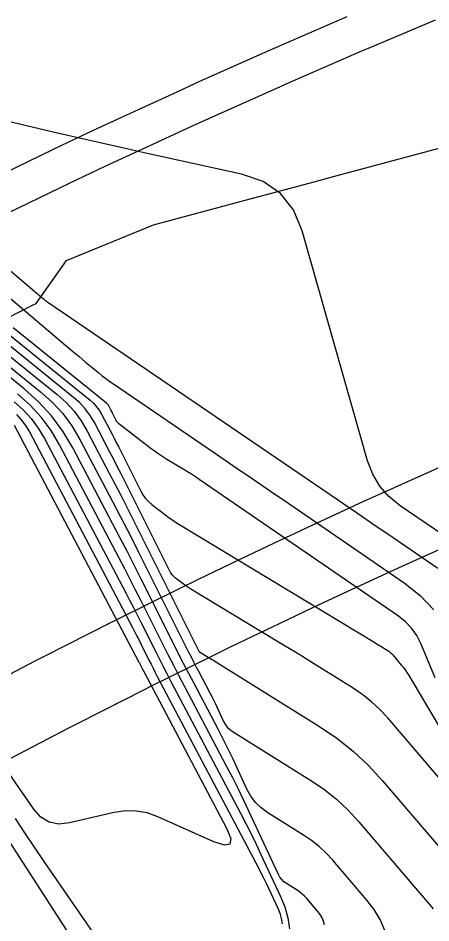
# Model space of a CAD drawing. Extents: x 1354696 to 1366163, y 660729 to 670380.
# Drawn here: x 1361356.03 to 1361378.05, y 664761.92 to 664810.15 of the extents above; entities that cross this region are included whole.
import ezdxf

# ---------------------------------------------------------------- set-up
doc = ezdxf.new("R2010")
doc.units = 0
for name, color, linetype in [('R_Contours', 7, 'Continuous'), ('R_Detour', 7, 'Continuous'), ('R_Fin Surface', 7, 'Continuous')]:
    doc.layers.add(name, color=color, linetype=linetype)

msp = doc.modelspace()

# ---------------------------------------------------------------- linework, layer by layer
at = {"layer": 'R_Contours'}
for points in [[(1361380.114, 664781.63), (1361376.402, 664784.159), (1361375.806, 664784.642), (1361375.318, 664785.203), (1361374.939, 664785.842), (1361374.669, 664786.56), (1361371.174, 664798.81), (1361370.708, 664799.928), (1361370.015, 664800.805), (1361369.097, 664801.441), (1361367.952, 664801.836), (1361362.92, 664802.935), (1361361.663, 664803.213), (1361360.407, 664803.496), (1361359.153, 664803.785), (1361357.899, 664804.079), (1361351.372, 664805.627), (1361350.084, 664806.032), (1361348.9, 664806.612), (1361347.818, 664807.368), (1361346.84, 664808.298), (1361341.738, 664813.906)], [(1361378.422, 664780.804), (1361375.746, 664782.637), (1361375.077, 664783.095), (1361374.408, 664783.552), (1361373.738, 664784.01), (1361373.068, 664784.466), (1361357.616, 664794.995), (1361357.555, 664795.037), (1361357.495, 664795.081), (1361357.437, 664795.126), (1361357.379, 664795.173), (1361357.152, 664795.363), (1361357.095, 664795.41), (1361357.038, 664795.458), (1361356.981, 664795.505), (1361356.925, 664795.553), (1361354.995, 664797.184), (1361354.66, 664797.477), (1361354.335, 664797.781), (1361354.019, 664798.095), (1361353.714, 664798.419), (1361343.964, 664809.136), (1361343.341, 664809.803), (1361342.702, 664810.453)], [(1361347.017, 664800.161), (1361359.867, 664789.781), (1361360.05, 664789.618), (1361360.213, 664789.439), (1361360.357, 664789.244), (1361360.482, 664789.034), (1361360.943, 664788.16), (1361361.057, 664787.941), (1361361.171, 664787.721), (1361361.283, 664787.501), (1361361.395, 664787.281), (1361362.567, 664784.941), (1361362.683, 664784.738), (1361362.82, 664784.552), (1361362.976, 664784.383), (1361363.154, 664784.231), (1361363.903, 664783.656), (1361364.092, 664783.515), (1361364.285, 664783.38), (1361364.482, 664783.249), (1361364.682, 664783.125), (1361375.048, 664776.869), (1361375.132, 664776.818), (1361375.216, 664776.767), (1361375.299, 664776.716), (1361375.382, 664776.664), (1361375.715, 664776.457), (1361375.795, 664776.402), (1361375.871, 664776.342), (1361375.942, 664776.276), (1361376.008, 664776.204), (1361376.484, 664775.648), (1361376.582, 664775.528), (1361376.675, 664775.405), (1361376.762, 664775.277), (1361376.843, 664775.146), (1361382.733, 664765.21)], [(1361379.067, 664768.958), (1361375.74, 664772.849), (1361375.327, 664773.296), (1361374.884, 664773.708), (1361374.411, 664774.084), (1361373.907, 664774.425), (1361371.831, 664775.719), (1361371.312, 664776.042), (1361370.791, 664776.362), (1361370.269, 664776.681), (1361369.746, 664776.998), (1361365.238, 664779.719), (1361365.132, 664779.784), (1361365.028, 664779.853), (1361364.927, 664779.925), (1361364.827, 664779.999), (1361364.431, 664780.302), (1361364.338, 664780.382), (1361364.255, 664780.472), (1361364.183, 664780.57), (1361364.122, 664780.677), (1361361.74, 664785.429), (1361361.54, 664785.826), (1361361.337, 664786.223), (1361361.133, 664786.618), (1361360.926, 664787.012), (1361360.097, 664788.587), (1361359.872, 664788.966), (1361359.612, 664789.317), (1361359.318, 664789.64), (1361358.989, 664789.933), (1361348.345, 664798.531)], [(1361352.786, 664797.597), (1361358.93, 664792.404), (1361359.104, 664792.257), (1361359.279, 664792.11), (1361359.454, 664791.964), (1361359.629, 664791.817), (1361360.331, 664791.234), (1361360.508, 664791.09), (1361360.688, 664790.95), (1361360.872, 664790.815), (1361361.059, 664790.685), (1361366.553, 664786.941), (1361367.531, 664786.274), (1361368.509, 664785.606), (1361369.487, 664784.938), (1361370.464, 664784.269), (1361376.624, 664780.05), (1361377.473, 664779.378), (1361378.2, 664778.607)], [(1361349.674, 664796.9), (1361358.111, 664790.085), (1361358.586, 664789.661), (1361359.011, 664789.195), (1361359.386, 664788.688), (1361359.711, 664788.14), (1361360.91, 664785.865), (1361361.208, 664785.295), (1361361.504, 664784.724), (1361361.796, 664784.152), (1361362.086, 664783.577), (1361365.677, 664776.412), (1361365.683, 664776.401), (1361365.691, 664776.391), (1361365.699, 664776.382), (1361365.709, 664776.373), (1361365.75, 664776.342), (1361365.761, 664776.334), (1361365.771, 664776.327), (1361365.782, 664776.319), (1361365.793, 664776.313), (1361366.22, 664776.055), (1361366.295, 664776.009), (1361366.37, 664775.964), (1361366.445, 664775.918), (1361366.519, 664775.871), (1361372.099, 664772.394), (1361373.026, 664771.766), (1361373.897, 664771.074), (1361374.712, 664770.316), (1361375.471, 664769.494), (1361381.75, 664762.152)], [(1361351.002, 664795.27), (1361357.233, 664790.238), (1361357.855, 664789.682), (1361358.41, 664789.073), (1361358.901, 664788.41), (1361359.326, 664787.693), (1361360.894, 664784.717), (1361361.284, 664783.972), (1361361.67, 664783.225), (1361362.053, 664782.477), (1361362.432, 664781.726), (1361365.125, 664776.352), (1361365.254, 664776.097), (1361365.384, 664775.842), (1361365.516, 664775.587), (1361365.649, 664775.334), (1361366.259, 664774.178), (1361366.354, 664773.995), (1361366.446, 664773.812), (1361366.536, 664773.627), (1361366.624, 664773.442), (1361366.97, 664772.697), (1361367.068, 664772.52), (1361367.187, 664772.363), (1361367.329, 664772.225), (1361367.492, 664772.107), (1361371.591, 664769.553), (1361372.31, 664769.066), (1361372.986, 664768.528), (1361373.619, 664767.94), (1361374.208, 664767.301), (1361378.162, 664762.678)], [(1361375.582, 664761.521), (1361375.333, 664762.093), (1361375.017, 664762.63), (1361374.634, 664763.134), (1361372.814, 664765.262), (1361372.463, 664765.643), (1361372.085, 664765.994), (1361371.682, 664766.315), (1361371.252, 664766.605), (1361369.341, 664767.796), (1361368.993, 664768.048), (1361368.692, 664768.342), (1361368.437, 664768.677), (1361368.229, 664769.053), (1361367.491, 664770.641), (1361367.304, 664771.037), (1361367.112, 664771.43), (1361366.915, 664771.821), (1361366.713, 664772.209), (1361365.413, 664774.674), (1361365.129, 664775.214), (1361364.848, 664775.756), (1361364.571, 664776.299), (1361364.296, 664776.844), (1361362.595, 664780.237), (1361362.219, 664780.983), (1361361.839, 664781.728), (1361361.455, 664782.47), (1361361.067, 664783.211), (1361358.94, 664787.246), (1361358.415, 664788.132), (1361357.81, 664788.951), (1361357.123, 664789.704), (1361356.355, 664790.39), (1361352.331, 664793.64)], [(1361378.264, 664774.99), (1361377.505, 664776.811), (1361377.288, 664777.244), (1361377.017, 664777.633), (1361376.692, 664777.978), (1361376.312, 664778.278), (1361365.693, 664785.552), (1361365.482, 664785.694), (1361365.269, 664785.833), (1361365.055, 664785.969), (1361364.838, 664786.102), (1361363.967, 664786.627), (1361363.751, 664786.762), (1361363.54, 664786.902), (1361363.332, 664787.048), (1361363.128, 664787.2), (1361361.465, 664788.475), (1361361.398, 664788.533), (1361361.339, 664788.596), (1361361.288, 664788.666), (1361361.244, 664788.743), (1361361.049, 664789.132), (1361361.027, 664789.176), (1361361.004, 664789.22), (1361360.982, 664789.264), (1361360.959, 664789.307), (1361360.868, 664789.481), (1361360.843, 664789.523), (1361360.814, 664789.561), (1361360.782, 664789.597), (1361360.745, 664789.629), (1361356.494, 664793.064), (1361355.774, 664793.648)], [(1361372.377, 664761.812), (1361372.318, 664762.009), (1361372.237, 664762.194), (1361372.135, 664762.369), (1361372.011, 664762.532), (1361371.421, 664763.222), (1361371.307, 664763.346), (1361371.184, 664763.46), (1361371.053, 664763.564), (1361370.914, 664763.658), (1361370.34, 664764.016), (1361370.206, 664764.113), (1361370.089, 664764.226), (1361369.991, 664764.356), (1361369.911, 664764.501), (1361368.358, 664767.841), (1361368.072, 664768.446), (1361367.778, 664769.049), (1361367.477, 664769.647), (1361367.168, 664770.241), (1361364.901, 664774.536), (1361364.604, 664775.102), (1361364.31, 664775.669), (1361364.019, 664776.238), (1361363.732, 664776.808), (1361362.587, 664779.092), (1361362.299, 664779.662), (1361362.009, 664780.231), (1361361.715, 664780.798), (1361361.419, 664781.364), (1361358.24, 664787.397), (1361357.785, 664788.163), (1361357.261, 664788.872), (1361356.667, 664789.523), (1361356.003, 664790.117)], [(1361355.825, 664789.703), (1361356.303, 664789.276), (1361356.731, 664788.808), (1361357.108, 664788.298), (1361357.434, 664787.746), (1361361.771, 664779.518), (1361361.976, 664779.126), (1361362.179, 664778.734), (1361362.38, 664778.341), (1361362.579, 664777.947), (1361363.37, 664776.368), (1361363.569, 664775.974), (1361363.77, 664775.581), (1361363.973, 664775.188), (1361364.178, 664774.797), (1361367.891, 664767.764), (1361368.174, 664767.219), (1361368.451, 664766.67), (1361368.72, 664766.118), (1361368.983, 664765.562), (1361370.019, 664763.332), (1361370.247, 664762.768), (1361370.411, 664762.189), (1361370.512, 664761.596)], [(1361355.939, 664789.029), (1361356.2, 664788.743), (1361356.43, 664788.432), (1361356.629, 664788.096), (1361362.123, 664777.671), (1361362.237, 664777.454), (1361362.349, 664777.237), (1361362.46, 664777.02), (1361362.57, 664776.802), (1361363.008, 664775.928), (1361363.118, 664775.71), (1361363.229, 664775.492), (1361363.342, 664775.275), (1361363.455, 664775.059), (1361368.862, 664764.817), (1361368.997, 664764.557), (1361369.129, 664764.295), (1361369.258, 664764.031), (1361369.383, 664763.765), (1361369.878, 664762.701), (1361369.987, 664762.431), (1361370.066, 664762.155), (1361370.114, 664761.871)], [(1361355.824, 664788.445), (1361362.476, 664775.824), (1361362.497, 664775.783), (1361362.519, 664775.741), (1361362.54, 664775.699), (1361362.562, 664775.657), (1361362.646, 664775.488), (1361362.667, 664775.446), (1361362.689, 664775.404), (1361362.711, 664775.362), (1361362.732, 664775.32), (1361367.145, 664766.962), (1361367.366, 664766.418), (1361367.328, 664766.117), (1361367.031, 664766.059), (1361366.474, 664766.243), (1361363.474, 664767.578), (1361362.909, 664767.78), (1361362.334, 664767.884), (1361361.75, 664767.891), (1361361.157, 664767.802), (1361358.764, 664767.25), (1361358.197, 664767.192), (1361357.692, 664767.295), (1361357.249, 664767.558), (1361356.868, 664767.982), (1361354.582, 664771.27)], [(1361359.16, 664760.696), (1361349.704, 664775.325)], [(1361360.235, 664761.131), (1361357.935, 664764.441), (1361357.414, 664765.197), (1361356.899, 664765.958), (1361356.391, 664766.723), (1361355.889, 664767.492)]]:
    msp.add_lwpolyline(points, dxfattribs=at)
at = {"layer": 'R_Detour'}
for points in [[(1361355.175, 664801.84), (1361357.953, 664803.177), (1361359.827, 664804.064), (1361361.832, 664805.001), (1361364.505, 664806.231), (1361365.726, 664806.785), (1361365.728, 664806.786), (1361369.209, 664808.342), (1361369.642, 664808.533), (1361373.573, 664810.24)], [(1361354.972, 664799.517), (1361356.048, 664800.041), (1361358.814, 664801.371), (1361360.679, 664802.254), (1361362.674, 664803.187), (1361365.335, 664804.411), (1361366.55, 664804.963), (1361366.552, 664804.964), (1361370.017, 664806.513), (1361370.448, 664806.702), (1361374.361, 664808.402), (1361374.724, 664808.557), (1361378.29, 664810.062)], [(1361353.808, 664774.258), (1361356.947, 664775.893), (1361357.398, 664776.125), (1361361.006, 664777.957), (1361361.287, 664778.097), (1361364.633, 664779.752), (1361365.654, 664780.249), (1361368.277, 664781.51), (1361370.046, 664782.348), (1361371.939, 664783.233), (1361374.463, 664784.394), (1361375.615, 664784.918), (1361375.617, 664784.919), (1361378.904, 664786.387)], [(1361338.184, 664760.949), (1361341.642, 664762.973), (1361341.859, 664763.098), (1361345.12, 664764.961), (1361346.047, 664765.484), (1361348.618, 664766.916), (1361350.264, 664767.819), (1361352.135, 664768.835), (1361354.508, 664770.104), (1361355.671, 664770.719), (1361358.779, 664772.338), (1361359.226, 664772.567), (1361362.799, 664774.381), (1361363.077, 664774.52), (1361366.389, 664776.158), (1361367.4, 664776.65), (1361369.998, 664777.899), (1361371.749, 664778.729), (1361373.623, 664779.605), (1361376.123, 664780.755), (1361377.264, 664781.273), (1361377.266, 664781.274), (1361380.52, 664782.728)]]:
    msp.add_lwpolyline(points, dxfattribs=at)
at = {"layer": 'R_Fin Surface'}
msp.add_lwpolyline([(1361318.286, 664777.231), (1361320.026, 664776.477), (1361323.436, 664778.012), (1361327.993, 664780.071), (1361330.118, 664781.431), (1361332.358, 664782.543), (1361334.444, 664783.582), (1361336.834, 664784.774), (1361341.307, 664787.014), (1361345.776, 664789.262), (1361350.038, 664791.415), (1361350.047, 664791.419), (1361350.241, 664791.518), (1361354.705, 664793.778), (1361356.839, 664794.859), (1361356.999, 664794.94), (1361358.615, 664797.228), (1361363.242, 664799.136), (1361368.146, 664800.448), (1361371.813, 664801.43), (1361373.049, 664801.761), (1361377.952, 664803.073), (1361380.473, 664803.747)], dxfattribs=at)

doc.saveas('drawing.dxf')
